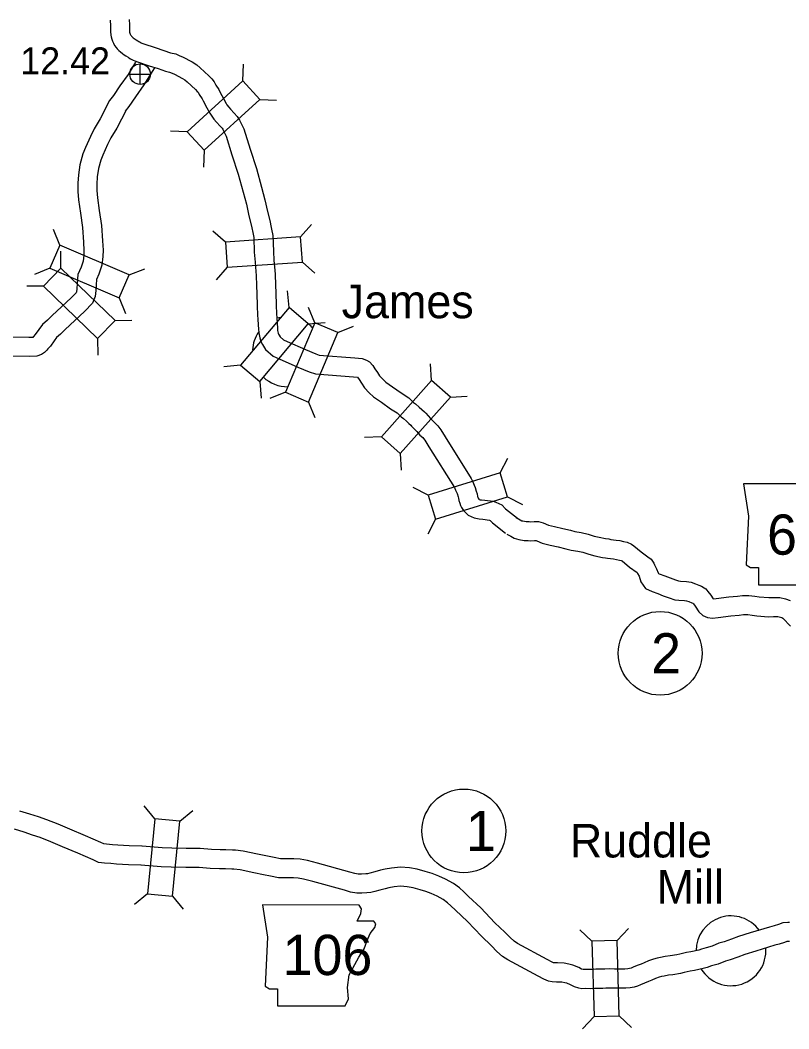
# Model space of a CAD drawing. Extents: x -939622 to -934222, y 1383701 to 1385301.
# Drawn here: x -936356.8 to -936320.48, y 1384829.81 to 1384877.5 of the extents above; entities that cross this region are included whole.
import ezdxf

# ---------------------------------------------------------------- set-up
doc = ezdxf.new("R2010")
doc.units = 0
for name, color, linetype in [('Level 10', 7, 'Continuous'), ('Level 20', 7, 'Continuous'), ('Level 21', 7, 'Continuous'), ('Level 24', 7, 'Continuous'), ('Level 25', 7, 'Continuous'), ('Level 26', 7, 'Continuous'), ('Level 27', 7, 'Continuous')]:
    doc.layers.add(name, color=color, linetype=linetype)

msp = doc.modelspace()

# ---------------------------------------------------------------- linework, layer by layer
at = {"layer": 'Level 10'}
for points in [[(-936352.551, 1384877.499), (-936352.544, 1384877.23), (-936352.536, 1384877.143), (-936352.534, 1384877.08), (-936352.535, 1384877.024), (-936352.537, 1384876.966), (-936352.528, 1384876.798), (-936352.506, 1384876.705), (-936352.477, 1384876.609), (-936352.444, 1384876.51), (-936352.4, 1384876.414), (-936352.341, 1384876.303), (-936352.273, 1384876.215), (-936352.214, 1384876.141), (-936352.136, 1384876.067), (-936352.066, 1384876), (-936351.977, 1384875.923), (-936351.885, 1384875.859), (-936351.808, 1384875.806), (-936351.707, 1384875.746), (-936351.667, 1384875.722), (-936351.587, 1384875.672), (-936351.466, 1384875.607), (-936351.38, 1384875.573), (-936351.262, 1384875.53), (-936350.705, 1384875.347)], [(-936351.652, 1384877.524), (-936351.645, 1384877.285), (-936351.637, 1384877.198), (-936351.634, 1384877.086), (-936351.635, 1384876.998), (-936351.636, 1384876.971), (-936351.634, 1384876.932), (-936351.619, 1384876.879), (-936351.606, 1384876.841), (-936351.593, 1384876.813), (-936351.583, 1384876.794), (-936351.564, 1384876.77), (-936351.548, 1384876.749), (-936351.516, 1384876.718), (-936351.462, 1384876.668), (-936351.423, 1384876.634), (-936351.374, 1384876.6), (-936351.324, 1384876.566), (-936351.242, 1384876.517), (-936351.197, 1384876.489), (-936351.137, 1384876.452), (-936351.088, 1384876.426), (-936351.059, 1384876.415), (-936350.965, 1384876.38), (-936350.424, 1384876.202)], [(-936350.424, 1384876.202), (-936350.009, 1384876.063), (-936349.694, 1384875.957), (-936349.456, 1384875.907), (-936349.262, 1384875.816), (-936349.135, 1384875.764), (-936348.678, 1384875.525), (-936348.464, 1384875.388), (-936348.306, 1384875.238), (-936347.89, 1384874.867), (-936347.755, 1384874.721), (-936347.64, 1384874.58), (-936347.566, 1384874.432), (-936347.422, 1384874.215), (-936347.359, 1384874.08), (-936347.204, 1384873.79), (-936347.075, 1384873.567), (-936347.037, 1384873.504), (-936346.948, 1384873.381), (-936346.864, 1384873.289), (-936346.689, 1384873.1), (-936346.546, 1384872.946), (-936346.436, 1384872.77), (-936346.362, 1384872.61), (-936346.234, 1384872.366), (-936345.942, 1384871.408), (-936345.645, 1384870.479), (-936345.402, 1384869.604), (-936345.242, 1384869.003), (-936345.124, 1384868.454), (-936344.994, 1384867.967), (-936344.97, 1384867.852), (-936344.926, 1384867.621), (-936344.871, 1384867.317), (-936344.841, 1384866.574), (-936344.811, 1384866.135), (-936344.771, 1384865.677), (-936344.759, 1384865.473), (-936344.742, 1384864.986), (-936344.725, 1384864.589), (-936344.71, 1384864.037), (-936344.688, 1384863.591), (-936344.675, 1384863.438), (-936344.658, 1384863.145), (-936344.644, 1384862.965), (-936344.638, 1384862.83), (-936344.612, 1384862.707), (-936344.592, 1384862.646), (-936344.569, 1384862.599), (-936344.526, 1384862.528), (-936344.355, 1384862.384), (-936344.19, 1384862.307), (-936343.322, 1384861.926), (-936342.826, 1384861.717), (-936342.67, 1384861.665), (-936340.983, 1384861.53), (-936340.648, 1384861.509), (-936340.446, 1384861.428), (-936340.296, 1384861.343), (-936340.144, 1384861.166), (-936340.041, 1384861.009), (-936339.926, 1384860.837), (-936339.824, 1384860.685), (-936339.664, 1384860.518), (-936339.533, 1384860.389), (-936339.217, 1384860.169), (-936338.807, 1384859.875), (-936338.433, 1384859.643), (-936338.21, 1384859.428), (-936338.121, 1384859.357), (-936337.952, 1384859.209), (-936337.827, 1384859.094), (-936337.702, 1384858.982), (-936337.641, 1384858.91), (-936337.407, 1384858.665), (-936337.274, 1384858.52), (-936337.156, 1384858.41), (-936337.063, 1384858.318), (-936336.926, 1384858.137), (-936336.724, 1384857.794), (-936335.494, 1384855.83), (-936335.416, 1384855.666), (-936335.345, 1384855.519), (-936335.307, 1384855.406), (-936335.249, 1384855.237), (-936335.206, 1384855.098), (-936335.191, 1384854.982), (-936335.181, 1384854.949), (-936335.162, 1384854.896), (-936335.159, 1384854.893), (-936335.125, 1384854.857), (-936335.111, 1384854.843), (-936335.071, 1384854.824), (-936335.005, 1384854.812), (-936334.852, 1384854.805), (-936334.448, 1384854.749), (-936334.322, 1384854.716), (-936334.048, 1384854.591), (-936333.865, 1384854.391), (-936333.305, 1384853.946)], [(-936351.349, 1384875.52), (-936351.708, 1384874.933), (-936352.092, 1384874.388), (-936352.397, 1384873.945), (-936352.582, 1384873.694)], [(-936350.463, 1384875.244), (-936350.955, 1384874.439), (-936351.354, 1384873.874), (-936351.664, 1384873.423), (-936351.836, 1384873.19)], [(-936350.706, 1384875.341), (-936350.289, 1384875.208), (-936349.933, 1384875.087), (-936349.743, 1384875.047), (-936349.622, 1384874.991), (-936349.513, 1384874.947), (-936349.131, 1384874.747), (-936349.022, 1384874.677), (-936348.916, 1384874.576), (-936348.521, 1384874.224), (-936348.434, 1384874.13), (-936348.4, 1384874.089), (-936348.347, 1384873.982), (-936348.209, 1384873.774), (-936348.164, 1384873.678), (-936347.991, 1384873.352), (-936347.849, 1384873.108), (-936347.787, 1384873.006), (-936347.646, 1384872.811), (-936347.526, 1384872.68), (-936347.349, 1384872.488), (-936347.264, 1384872.396), (-936347.229, 1384872.342), (-936347.169, 1384872.211), (-936347.07, 1384872.022), (-936346.801, 1384871.14), (-936346.508, 1384870.222), (-936346.271, 1384869.367), (-936346.117, 1384868.793), (-936346, 1384868.243), (-936345.87, 1384867.758), (-936345.852, 1384867.676), (-936345.811, 1384867.457), (-936345.768, 1384867.218), (-936345.74, 1384866.526), (-936345.708, 1384866.065), (-936345.669, 1384865.611), (-936345.658, 1384865.431), (-936345.642, 1384864.952), (-936345.625, 1384864.557), (-936345.609, 1384864.003), (-936345.587, 1384863.531), (-936345.573, 1384863.373), (-936345.556, 1384863.083), (-936345.542, 1384862.909), (-936345.533, 1384862.715), (-936345.483, 1384862.479), (-936345.43, 1384862.308), (-936345.358, 1384862.164), (-936345.219, 1384861.935), (-936344.844, 1384861.619), (-936344.561, 1384861.487), (-936343.677, 1384861.099), (-936343.143, 1384860.874), (-936342.852, 1384860.777), (-936341.047, 1384860.632), (-936340.862, 1384860.62), (-936340.791, 1384860.513), (-936340.675, 1384860.337), (-936340.527, 1384860.118), (-936340.305, 1384859.886), (-936340.11, 1384859.694), (-936339.736, 1384859.434), (-936339.308, 1384859.127), (-936338.988, 1384858.928), (-936338.805, 1384858.751), (-936338.698, 1384858.666), (-936338.554, 1384858.54), (-936338.433, 1384858.428), (-936338.349, 1384858.353), (-936338.311, 1384858.308), (-936338.064, 1384858.05), (-936337.913, 1384857.885), (-936337.779, 1384857.761), (-936337.742, 1384857.724), (-936337.675, 1384857.635), (-936337.493, 1384857.327), (-936336.285, 1384855.399), (-936336.229, 1384855.278), (-936336.179, 1384855.176), (-936336.159, 1384855.117), (-936336.105, 1384854.959), (-936336.089, 1384854.906), (-936336.073, 1384854.783), (-936336.032, 1384854.655), (-936335.995, 1384854.556), (-936335.952, 1384854.456), (-936335.857, 1384854.32), (-936335.773, 1384854.233), (-936335.639, 1384854.095), (-936335.347, 1384853.961), (-936335.111, 1384853.916), (-936334.935, 1384853.908), (-936334.623, 1384853.864), (-936334.588, 1384853.848), (-936334.48, 1384853.731), (-936333.865, 1384853.242)], [(-936352.582, 1384873.694), (-936353.027, 1384872.831), (-936353.312, 1384872.364), (-936353.489, 1384872.004), (-936353.716, 1384871.479), (-936353.851, 1384871.186), (-936353.988, 1384870.658), (-936354.056, 1384870.189), (-936354.085, 1384869.787), (-936354.086, 1384869.398), (-936354.045, 1384868.998), (-936353.96, 1384868.381), (-936353.863, 1384867.699), (-936353.82, 1384866.997), (-936353.791, 1384866.607), (-936353.799, 1384866.383), (-936353.828, 1384866.107), (-936353.93, 1384865.816), (-936354.079, 1384865.468), (-936354.119, 1384865.044), (-936354.124, 1384864.791), (-936354.143, 1384864.653), (-936354.16, 1384864.605), (-936354.39, 1384864.368), (-936355.287, 1384863.529), (-936355.515, 1384863.32), (-936355.746, 1384863.105), (-936355.925, 1384862.88), (-936356.09, 1384862.641), (-936356.171, 1384862.549), (-936356.214, 1384862.501), (-936356.215, 1384862.5), (-936356.39, 1384862.49), (-936360.748, 1384862.539)], [(-936351.798, 1384873.25), (-936352.242, 1384872.389), (-936352.523, 1384871.93), (-936352.672, 1384871.626), (-936352.894, 1384871.113), (-936352.999, 1384870.883), (-936353.104, 1384870.48), (-936353.16, 1384870.091), (-936353.185, 1384869.753), (-936353.186, 1384869.444), (-936353.151, 1384869.106), (-936353.069, 1384868.506), (-936352.967, 1384867.791), (-936352.922, 1384867.058), (-936352.89, 1384866.625), (-936352.9, 1384866.32), (-936352.945, 1384865.908), (-936353.09, 1384865.49), (-936353.196, 1384865.243), (-936353.22, 1384864.992), (-936353.226, 1384864.721), (-936353.263, 1384864.437), (-936353.381, 1384864.116), (-936353.76, 1384863.725), (-936354.675, 1384862.869), (-936354.905, 1384862.659), (-936355.084, 1384862.492), (-936355.202, 1384862.343), (-936355.379, 1384862.087), (-936355.497, 1384861.952), (-936355.553, 1384861.89), (-936355.648, 1384861.79), (-936355.794, 1384861.685), (-936356.023, 1384861.609), (-936356.37, 1384861.59), (-936360.763, 1384861.639)], [(-936333.369, 1384853.989), (-936333.17, 1384853.88), (-936333.095, 1384853.833), (-936333.046, 1384853.819), (-936332.899, 1384853.799), (-936332.755, 1384853.79), (-936332.673, 1384853.787), (-936332.523, 1384853.792), (-936332.314, 1384853.793), (-936332.092, 1384853.74), (-936331.845, 1384853.623), (-936331.558, 1384853.562), (-936331.167, 1384853.471), (-936330.805, 1384853.378), (-936330.596, 1384853.328), (-936330.287, 1384853.282), (-936329.957, 1384853.202), (-936329.682, 1384853.108), (-936329.443, 1384853.05), (-936329.147, 1384852.987), (-936328.991, 1384852.97), (-936328.891, 1384852.948), (-936328.638, 1384852.915), (-936328.471, 1384852.89), (-936328.287, 1384852.851), (-936328.117, 1384852.811), (-936327.918, 1384852.723), (-936327.81, 1384852.647), (-936327.455, 1384852.354), (-936327.141, 1384852.128), (-936326.98, 1384852.021), (-936326.864, 1384851.826), (-936326.826, 1384851.751), (-936326.73, 1384851.565), (-936326.659, 1384851.364), (-936326.642, 1384851.34), (-936326.601, 1384851.32), (-936326.344, 1384851.23), (-936326.089, 1384851.124), (-936325.841, 1384851.032), (-936325.692, 1384850.983), (-936325.608, 1384850.976), (-936325.315, 1384850.955), (-936325.089, 1384850.92), (-936324.894, 1384850.848), (-936324.739, 1384850.79), (-936324.6, 1384850.733), (-936324.489, 1384850.663), (-936324.41, 1384850.605), (-936324.302, 1384850.484), (-936324.167, 1384850.313), (-936324.059, 1384850.14), (-936323.922, 1384850.156), (-936323.322, 1384850.23), (-936322.913, 1384850.269), (-936322.672, 1384850.295), (-936322.375, 1384850.3), (-936322.091, 1384850.266), (-936321.885, 1384850.234), (-936321.419, 1384850.195), (-936321.212, 1384850.204), (-936320.904, 1384850.198), (-936320.635, 1384850.144), (-936320.414, 1384850.066)], [(-936333.8, 1384853.199), (-936333.623, 1384853.102), (-936333.466, 1384853.005), (-936333.237, 1384852.937), (-936332.988, 1384852.902), (-936332.796, 1384852.891), (-936332.674, 1384852.887), (-936332.507, 1384852.892), (-936332.417, 1384852.892), (-936332.392, 1384852.886), (-936332.135, 1384852.765), (-936331.754, 1384852.683), (-936331.38, 1384852.597), (-936331.024, 1384852.505), (-936330.768, 1384852.443), (-936330.458, 1384852.398), (-936330.21, 1384852.338), (-936329.935, 1384852.243), (-936329.643, 1384852.172), (-936329.289, 1384852.097), (-936329.138, 1384852.081), (-936329.046, 1384852.06), (-936328.764, 1384852.024), (-936328.63, 1384852.004), (-936328.483, 1384851.973), (-936328.406, 1384851.955), (-936328.362, 1384851.935), (-936328.354, 1384851.93), (-936328.005, 1384851.641), (-936327.653, 1384851.388), (-936327.649, 1384851.385), (-936327.627, 1384851.341), (-936327.558, 1384851.207), (-936327.467, 1384850.95), (-936327.247, 1384850.633), (-936326.947, 1384850.488), (-936326.666, 1384850.389), (-936326.418, 1384850.286), (-936326.14, 1384850.183), (-936325.872, 1384850.094), (-936325.674, 1384850.078), (-936325.416, 1384850.06), (-936325.317, 1384850.045), (-936325.209, 1384850.005), (-936325.067, 1384849.952), (-936325.014, 1384849.93), (-936324.992, 1384849.905), (-936324.904, 1384849.794), (-936324.737, 1384849.527), (-936324.55, 1384849.355), (-936324.327, 1384849.255), (-936324.084, 1384849.232), (-936323.818, 1384849.262), (-936323.225, 1384849.335), (-936322.822, 1384849.373), (-936322.616, 1384849.396), (-936322.421, 1384849.399), (-936322.213, 1384849.374), (-936321.992, 1384849.34), (-936321.438, 1384849.294), (-936321.202, 1384849.303), (-936321.001, 1384849.3), (-936320.873, 1384849.274), (-936320.81, 1384849.252), (-936320.765, 1384849.223), (-936320.395, 1384848.849)], [(-936351.059, 1384838.443), (-936351.654, 1384838.467), (-936352.194, 1384838.487), (-936352.442, 1384838.514), (-936352.728, 1384838.534), (-936352.85, 1384838.551), (-936352.997, 1384838.617), (-936353.72, 1384838.934), (-936354.451, 1384839.24), (-936355.014, 1384839.482), (-936355.549, 1384839.694), (-936355.939, 1384839.824), (-936356.347, 1384839.964), (-936356.816, 1384840.106)], [(-936351.095, 1384837.544), (-936351.689, 1384837.568), (-936352.259, 1384837.589), (-936352.521, 1384837.617), (-936352.823, 1384837.638), (-936353.104, 1384837.678), (-936353.363, 1384837.795), (-936354.074, 1384838.107), (-936354.802, 1384838.412), (-936355.358, 1384838.65), (-936355.857, 1384838.848), (-936356.228, 1384838.971), (-936356.624, 1384839.108), (-936357.078, 1384839.245)], [(-936340.041, 1384837.234), (-936340.275, 1384837.17), (-936340.389, 1384837.14), (-936340.472, 1384837.132), (-936340.678, 1384837.126), (-936340.838, 1384837.122), (-936340.984, 1384837.146), (-936341.226, 1384837.221), (-936342.749, 1384837.647), (-936343.227, 1384837.769), (-936343.574, 1384837.829), (-936343.866, 1384837.841), (-936344.137, 1384837.846), (-936344.506, 1384837.849), (-936344.798, 1384837.908), (-936345.122, 1384837.978), (-936345.593, 1384838.07), (-936346.273, 1384838.211), (-936346.633, 1384838.251), (-936346.773, 1384838.258), (-936347.085, 1384838.265), (-936347.36, 1384838.266), (-936347.767, 1384838.28), (-936348.307, 1384838.329), (-936348.954, 1384838.335), (-936349.639, 1384838.357), (-936350.097, 1384838.371), (-936351.043, 1384838.442)], [(-936339.805, 1384836.365), (-936340.041, 1384836.301), (-936340.23, 1384836.251), (-936340.416, 1384836.233), (-936340.652, 1384836.227), (-936340.899, 1384836.22), (-936341.192, 1384836.268), (-936341.481, 1384836.358), (-936342.982, 1384836.778), (-936343.415, 1384836.888), (-936343.669, 1384836.932), (-936343.892, 1384836.941), (-936344.148, 1384836.946), (-936344.6, 1384836.95), (-936344.982, 1384837.027), (-936345.303, 1384837.096), (-936345.771, 1384837.188), (-936346.415, 1384837.322), (-936346.704, 1384837.354), (-936346.804, 1384837.358), (-936347.097, 1384837.365), (-936347.378, 1384837.366), (-936347.823, 1384837.382), (-936348.351, 1384837.429), (-936348.973, 1384837.435), (-936349.667, 1384837.458), (-936350.144, 1384837.472), (-936351.111, 1384837.545)], [(-936320.451, 1384834.829), (-936320.532, 1384834.83), (-936320.758, 1384834.824), (-936320.968, 1384834.739), (-936321.179, 1384834.682), (-936321.399, 1384834.62), (-936322.315, 1384834.345), (-936322.857, 1384834.17), (-936323.195, 1384834.045), (-936323.54, 1384833.928), (-936323.787, 1384833.85), (-936324.104, 1384833.716), (-936324.395, 1384833.642), (-936324.605, 1384833.567), (-936324.738, 1384833.533), (-936325.116, 1384833.444), (-936325.322, 1384833.409), (-936325.636, 1384833.34), (-936325.781, 1384833.303), (-936326.086, 1384833.259), (-936326.332, 1384833.229), (-936326.548, 1384833.179), (-936326.709, 1384833.151), (-936326.87, 1384833.102), (-936327.105, 1384833.026), (-936327.312, 1384832.93), (-936327.453, 1384832.872), (-936327.645, 1384832.794), (-936327.832, 1384832.715), (-936327.931, 1384832.677), (-936328.003, 1384832.655), (-936328.087, 1384832.641), (-936328.224, 1384832.63), (-936328.718, 1384832.631), (-936328.937, 1384832.637), (-936329.171, 1384832.63), (-936329.308, 1384832.621), (-936329.604, 1384832.621), (-936329.729, 1384832.611), (-936329.857, 1384832.605), (-936330.076, 1384832.608), (-936330.185, 1384832.607), (-936330.205, 1384832.611), (-936330.271, 1384832.629), (-936330.41, 1384832.702), (-936330.692, 1384832.823), (-936330.872, 1384832.861), (-936331.091, 1384832.909), (-936331.417, 1384832.92), (-936331.576, 1384832.932), (-936331.607, 1384832.935), (-936331.667, 1384832.961), (-936331.901, 1384833.088), (-936333.301, 1384833.843), (-936333.461, 1384833.951), (-936333.653, 1384834.118), (-936333.899, 1384834.371), (-936334.37, 1384834.821), (-936335.032, 1384835.523), (-936335.612, 1384836.064), (-936335.833, 1384836.277), (-936336.044, 1384836.468), (-936336.329, 1384836.68), (-936336.698, 1384836.879), (-936337.02, 1384837.027), (-936337.335, 1384837.156), (-936337.671, 1384837.252), (-936338.043, 1384837.35), (-936338.406, 1384837.414), (-936338.837, 1384837.451), (-936339.255, 1384837.407), (-936339.558, 1384837.356), (-936339.78, 1384837.303), (-936340.039, 1384837.234)], [(-936320.442, 1384833.929), (-936320.523, 1384833.93), (-936320.571, 1384833.929), (-936320.681, 1384833.884), (-936320.94, 1384833.814), (-936321.148, 1384833.756), (-936322.048, 1384833.486), (-936322.562, 1384833.319), (-936322.894, 1384833.197), (-936323.26, 1384833.072), (-936323.476, 1384833.004), (-936323.816, 1384832.861), (-936324.131, 1384832.78), (-936324.342, 1384832.705), (-936324.524, 1384832.658), (-936324.937, 1384832.562), (-936325.148, 1384832.526), (-936325.429, 1384832.464), (-936325.605, 1384832.419), (-936325.968, 1384832.367), (-936326.175, 1384832.341), (-936326.37, 1384832.296), (-936326.501, 1384832.274), (-936326.601, 1384832.243), (-936326.775, 1384832.187), (-936326.952, 1384832.104), (-936327.113, 1384832.039), (-936327.3, 1384831.962), (-936327.497, 1384831.88), (-936327.635, 1384831.827), (-936327.795, 1384831.777), (-936327.979, 1384831.747), (-936328.189, 1384831.73), (-936328.731, 1384831.731), (-936328.937, 1384831.737), (-936329.127, 1384831.731), (-936329.277, 1384831.721), (-936329.568, 1384831.721), (-936329.67, 1384831.713), (-936329.841, 1384831.705), (-936330.077, 1384831.708), (-936330.268, 1384831.706), (-936330.41, 1384831.734), (-936330.604, 1384831.787), (-936330.798, 1384831.89), (-936330.965, 1384831.961), (-936331.062, 1384831.981), (-936331.204, 1384832.013), (-936331.465, 1384832.021), (-936331.661, 1384832.036), (-936331.839, 1384832.056), (-936332.059, 1384832.149), (-936332.329, 1384832.296), (-936333.767, 1384833.072), (-936334.01, 1384833.235), (-936334.273, 1384833.464), (-936334.533, 1384833.732), (-936335.009, 1384834.186), (-936335.667, 1384834.884), (-936336.231, 1384835.411), (-936336.447, 1384835.618), (-936336.616, 1384835.771), (-936336.814, 1384835.918), (-936337.101, 1384836.073), (-936337.38, 1384836.202), (-936337.629, 1384836.304), (-936337.908, 1384836.384), (-936338.236, 1384836.47), (-936338.522, 1384836.52), (-936338.829, 1384836.547), (-936339.133, 1384836.515), (-936339.379, 1384836.473), (-936339.561, 1384836.43), (-936339.808, 1384836.365)]]:
    msp.add_lwpolyline(points, dxfattribs=at)
at = {"layer": 'Level 20'}
for p, q in [((-936346.284, 1384874.629), (-936346.249, 1384875.42)), ((-936345.482, 1384873.752), (-936344.691, 1384873.717)), ((-936348.913, 1384872.222), (-936349.704, 1384872.257)), ((-936348.111, 1384871.346), (-936348.146, 1384870.555)), ((-936343.552, 1384867.249), (-936343.031, 1384867.846)), ((-936354.93, 1384866.862), (-936355.223, 1384867.598)), ((-936347.107, 1384867.007), (-936347.704, 1384867.528)), ((-936354.877, 1384865.779), (-936354.889, 1384866.571)), ((-936343.471, 1384866.064), (-936342.874, 1384865.543)), ((-936355.399, 1384865.77), (-936356.135, 1384865.477)), ((-936351.656, 1384865.454), (-936350.92, 1384865.748)), ((-936347.027, 1384865.822), (-936347.548, 1384865.225)), ((-936355.704, 1384864.927), (-936356.496, 1384864.915)), ((-936344.098, 1384863.909), (-936344.166, 1384864.698)), ((-936352.125, 1384864.363), (-936351.832, 1384863.627)), ((-936342.885, 1384863.188), (-936343.184, 1384863.921)), ((-936352.319, 1384863.297), (-936351.527, 1384863.309)), ((-936343.189, 1384863.143), (-936342.4, 1384863.211)), ((-936341.791, 1384862.726), (-936341.057, 1384863.025)), ((-936353.146, 1384862.445), (-936353.135, 1384861.653)), ((-936346.393, 1384861.182), (-936347.183, 1384861.114)), ((-936337.362, 1384860.465), (-936337.407, 1384861.255)), ((-936345.485, 1384860.417), (-936345.417, 1384859.628)), ((-936344.269, 1384859.903), (-936345.002, 1384859.604)), ((-936336.476, 1384859.673), (-936335.686, 1384859.718)), ((-936343.174, 1384859.442), (-936342.875, 1384858.708)), ((-936339.736, 1384857.806), (-936340.527, 1384857.762)), ((-936338.85, 1384857.015), (-936338.806, 1384856.224)), ((-936334.121, 1384856.095), (-936333.753, 1384856.796)), ((-936337.525, 1384855.038), (-936338.226, 1384855.407)), ((-936333.769, 1384854.961), (-936333.068, 1384854.592)), ((-936337.172, 1384853.904), (-936337.541, 1384853.203)), ((-936350.438, 1384839.742), (-936350.941, 1384840.354)), ((-936349.256, 1384839.626), (-936348.644, 1384840.129)), ((-936350.786, 1384836.195), (-936351.398, 1384835.692)), ((-936349.603, 1384836.079), (-936349.101, 1384835.467)), ((-936329.784, 1384833.946), (-936330.36, 1384834.49)), ((-936328.597, 1384833.979), (-936328.053, 1384834.555)), ((-936329.684, 1384830.383), (-936330.228, 1384829.807)), ((-936328.496, 1384830.416), (-936327.921, 1384829.872))]:
    msp.add_line(p, q, dxfattribs=at)
for points in [[(-936348.111, 1384871.346), (-936345.482, 1384873.752), (-936346.284, 1384874.629), (-936348.913, 1384872.222)], [(-936355.399, 1384865.77), (-936352.125, 1384864.363), (-936351.656, 1384865.454), (-936354.93, 1384866.862)], [(-936347.027, 1384865.822), (-936343.471, 1384866.064), (-936343.552, 1384867.249), (-936347.107, 1384867.007)], [(-936352.319, 1384863.297), (-936354.877, 1384865.779), (-936355.704, 1384864.927), (-936353.146, 1384862.445)], [(-936344.098, 1384863.909), (-936346.393, 1384861.182), (-936345.485, 1384860.417), (-936343.189, 1384863.143)], [(-936342.885, 1384863.188), (-936344.269, 1384859.903), (-936343.174, 1384859.442), (-936341.791, 1384862.726)], [(-936338.85, 1384857.015), (-936336.476, 1384859.673), (-936337.362, 1384860.465), (-936339.736, 1384857.806)], [(-936334.121, 1384856.095), (-936337.525, 1384855.038), (-936337.172, 1384853.904), (-936333.769, 1384854.961)], [(-936350.438, 1384839.742), (-936350.786, 1384836.195), (-936349.603, 1384836.079), (-936349.256, 1384839.626)], [(-936329.784, 1384833.946), (-936329.684, 1384830.383), (-936328.496, 1384830.416), (-936328.597, 1384833.979)]]:
    msp.add_lwpolyline(points, close=True, dxfattribs=at)
at = {"layer": 'Level 21'}
for points in [[(-936322.621, 1384855.576), (-936322.392, 1384854.054), (-936322.494, 1384851.744), (-936322.291, 1384851.617), (-936321.91, 1384851.617), (-936321.91, 1384850.805), (-936318.713, 1384850.805), (-936318.561, 1384851.135), (-936318.611, 1384851.668), (-936318.535, 1384852.277), (-936318.256, 1384852.759), (-936318.078, 1384853.115), (-936317.825, 1384853.495), (-936317.672, 1384853.901), (-936317.545, 1384854.231), (-936317.317, 1384854.51), (-936317.266, 1384854.688), (-936317.368, 1384854.815), (-936318.155, 1384854.815), (-936317.977, 1384855.17), (-936317.952, 1384855.399), (-936318.057, 1384855.574)], [(-936345.348, 1384835.663), (-936345.12, 1384834.14), (-936345.221, 1384831.831), (-936345.018, 1384831.704), (-936344.638, 1384831.704), (-936344.638, 1384830.892), (-936341.44, 1384830.892), (-936341.288, 1384831.222), (-936341.339, 1384831.755), (-936341.263, 1384832.364), (-936340.983, 1384832.846), (-936340.806, 1384833.202), (-936340.552, 1384833.582), (-936340.4, 1384833.988), (-936340.273, 1384834.318), (-936340.044, 1384834.597), (-936339.994, 1384834.775), (-936340.095, 1384834.902), (-936340.882, 1384834.902), (-936340.704, 1384835.257), (-936340.679, 1384835.485), (-936340.784, 1384835.661)]]:
    msp.add_lwpolyline(points, close=True, dxfattribs=at)
at = {"layer": 'Level 24'}
for centre, start, end in [((-936344.178, 1384861.818), 102.1661, 106.1172), ((-936344.178, 1384861.818), 42.7534, 52.7247), ((-936344.178, 1384861.818), 145.7701, 176.9429), ((-936344.178, 1384861.818), 226.5827, 270.7125), ((-936323.215, 1384833.496), 35.5866, 179.779), ((-936323.215, 1384833.496), 211.5954, 4.074)]:
    msp.add_arc(centre, 1.65, start, end, dxfattribs=at)
at = {"layer": 'Level 26'}
for p, q in [((-936351.137, 1384874.459), (-936351.137, 1384875.434)), ((-936351.625, 1384874.947), (-936350.65, 1384874.947))]:
    msp.add_line(p, q, dxfattribs=at)
msp.add_circle((-936351.137, 1384874.947), 0.487, dxfattribs=at)
at = {"layer": 'Level 27'}
for centre in [(-936326.563, 1384847.562), (-936335.837, 1384839.163)]:
    msp.add_circle(centre, 1.98, dxfattribs=at)

# ---------------------------------------------------------------- texts
at = {"layer": 'Level 21'}
for s, p in [('69', (-936321.509, 1384852.225)), ('106', (-936344.404, 1384832.351))]:
    msp.add_text(s, height=1.9008, dxfattribs=at).set_placement(p)
at = {"layer": 'Level 24'}
for s, p in [('James', (-936341.612, 1384863.407)), ('Ruddle', (-936330.827, 1384837.911)), ('Mill', (-936326.723, 1384835.728))]:
    msp.add_text(s, height=1.584, dxfattribs=at).set_placement(p)
at = {"layer": 'Level 25'}
msp.add_text('12.42', height=1.2672, dxfattribs=at).set_placement((-936356.802, 1384874.945))
at = {"layer": 'Level 27'}
for s, p in [('2', (-936326.988, 1384846.612)), ('1', (-936335.742, 1384838.213))]:
    msp.add_text(s, height=1.901, dxfattribs=at).set_placement(p)

doc.saveas('drawing.dxf')
